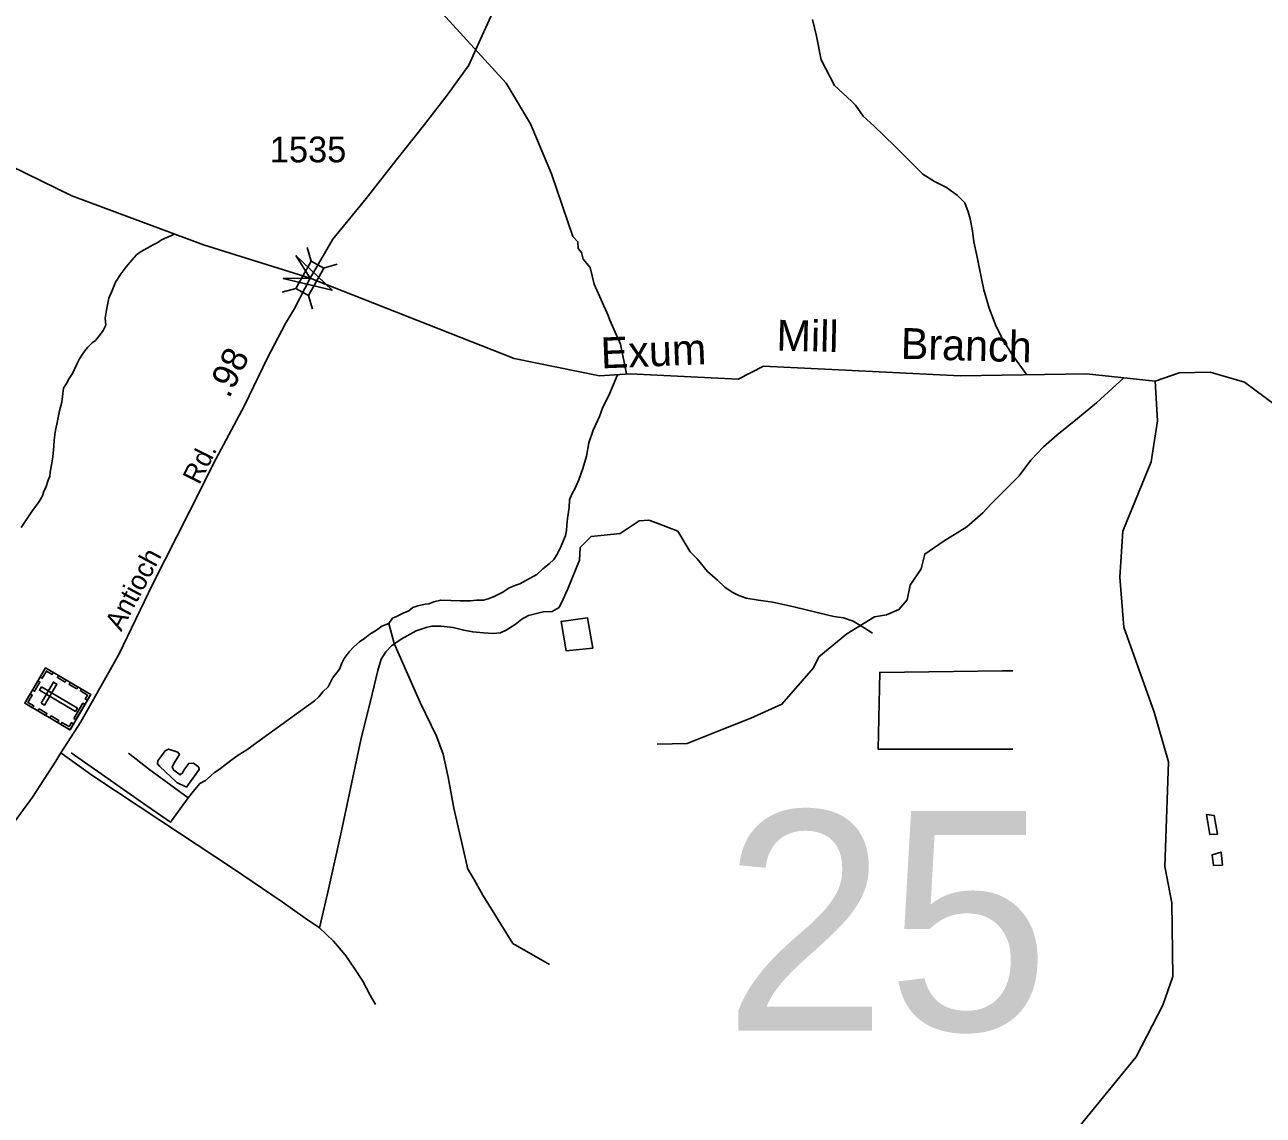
# Model space of a CAD drawing. Extents: x 2206922 to 2357709, y 510027 to 673830.
# Drawn here: x 2331021 to 2337037, y 624051 to 629347 of the extents above; entities that cross this region are included whole.
import ezdxf

# ---------------------------------------------------------------- set-up
doc = ezdxf.new("R2010")
doc.units = 0
for name, color, linetype in [('Exist Cultural Cemetery CELL', 7, 'Continuous'), ('Exist Hydrographic Creek Single Shore', 7, 'Continuous'), ('Exist Hydrographic Creek Single Shore Label', 7, 'Continuous'), ('Exist Hydrographic Misc Water Feature', 7, 'Continuous'), ('Exist Road Non-System Type 51', 7, 'Continuous'), ('Exist Road Secondary Mileage Hundredths English Label', 7, 'Continuous'), ('Exist Road Secondary Structure Standard Bridge Attributed CELL', 7, 'Continuous'), ('Exist Road Secondary Structure Standard Bridge CELL', 7, 'Continuous'), ('Exist Road Secondary Structure Standard Bridge Number Label', 7, 'Continuous'), ('Exist Road Secondary Type 51 Attributed', 7, 'Continuous'), ('Exist Road Secondary Type 51 Label', 7, 'Continuous'), ('Exist Road Secondary Type 51 Number Label', 7, 'Continuous')]:
    doc.layers.add(name, color=color, linetype=linetype)

msp = doc.modelspace()

# ---------------------------------------------------------------- linework, layer by layer
at = {"layer": 'Exist Cultural Cemetery CELL'}
for points in [[(2331021.5, 626051.8), (2331122.4, 626223.4), (2331341.9, 626094.3), (2331241, 625922.7)], [(2331159.8, 626201.5), (2331154.1, 626191.7), (2331126.3, 626208.1), (2331105.8, 626173.1), (2331096.2, 626178.7), (2331122.5, 626223.5)], [(2331217, 626154.6), (2331179.7, 626176.6), (2331185.5, 626186.4), (2331222.8, 626164.4)], [(2331059, 626115.7), (2331085.3, 626160.3), (2331095.1, 626154.6), (2331068.9, 626109.9)], [(2331102, 626130.9), (2331092.5, 626114.8), (2331267.3, 626012), (2331276.8, 626028.1)], [(2331100.8, 626052.5), (2331116.9, 626043), (2331176.6, 626144.5), (2331160.5, 626154)], [(2331273.8, 626121.2), (2331236.5, 626143.1), (2331242.3, 626153), (2331279.6, 626131)], [(2331058.8, 626029.9), (2331064.6, 626039.7), (2331036.8, 626056), (2331057.4, 626090.9), (2331047.8, 626096.6), (2331021.5, 626051.8)], [(2331325.1, 626065.8), (2331315.2, 626071.6), (2331326.3, 626090.6), (2331291.5, 626111.1), (2331297.1, 626120.7), (2331341.9, 626094.3)], [(2331122.7, 625992.3), (2331085.4, 626014.2), (2331091.2, 626024), (2331128.5, 626002.1)], [(2331260.2, 625978.1), (2331303.2, 626051.2), (2331313, 626045.4), (2331270, 625972.3)], [(2331180.6, 625958.2), (2331143.3, 625980.1), (2331149.1, 625989.9), (2331186.4, 625968)], [(2331257.7, 625951.3), (2331247.8, 625957.1), (2331236.6, 625938.1), (2331201.8, 625958.6), (2331196.1, 625949), (2331240.9, 625922.7)]]:
    msp.add_lwpolyline(points, close=True, dxfattribs=at)
at = {"layer": 'Exist Hydrographic Creek Single Shore'}
for points in [[(2336512.3, 627616), (2336629.4, 627656.8), (2336779.5, 627659.6), (2336946.4, 627610.6), (2337097.3, 627498.6), (2337265.5, 627357.7), (2337399.4, 627300.8), (2337782.4, 627322.8), (2338139.4, 627419.3), (2338479.4, 627570.9), (2338858.5, 627927.6), (2338981.3, 628093.3), (2339154.4, 628195.5), (2339822.1, 628333.3), (2340008.4, 628372.2), (2340234.4, 628475.5), (2341076.4, 629087.2), (2341291.5, 629204.2), (2341440.5, 629272.6)], [(2333961.3, 627650.7), (2333813.1, 627642.2), (2333397.9, 627726.5), (2332407, 628115.8), (2331888.8, 628277.4), (2331249.2, 628515.4), (2330797.3, 628736.6), (2330354.4, 628856.5), (2329612.3, 628915.1), (2328989.7, 628828.8), (2328450.4, 628804.1)], [(2333961.3, 627650.7), (2334486.1, 627625.2), (2334608.9, 627688.8), (2335040.6, 627667.6)], [(2336512.3, 627616), (2336179.3, 627651.7), (2335565.5, 627642.2), (2335040.6, 627667.6)], [(2335746.4, 623492.6), (2335951.5, 623776.6), (2336066.3, 623902.7), (2336419.4, 624333.7), (2336549.4, 624585.2), (2336597.4, 624724.9), (2336593.3, 625082.5), (2336558.4, 625258.2), (2336576.5, 625767.7), (2336507.4, 626007.8), (2336360.4, 626421.9), (2336341.3, 626663.9), (2336355.4, 626887.6), (2336492.4, 627224.6), (2336523.4, 627422.8), (2336512.3, 627616)]]:
    msp.add_lwpolyline(points, dxfattribs=at)
at = {"layer": 'Exist Hydrographic Misc Water Feature'}
for points in [[(2333944.9, 627651.4), (2333914.3, 627796.3), (2333862.4, 627912.3), (2333854.4, 627934.9), (2333786.3, 628086.4), (2333768.3, 628167.8), (2333734.3, 628209.1), (2333726.3, 628241.5), (2333709.2, 628260.5), (2333708.4, 628293.3), (2333683.4, 628318.6), (2333580.3, 628622.9), (2333477.3, 628864.9), (2333359.4, 629063.5), (2332996.3, 629459), (2332903.4, 629583.3), (2332843.3, 629715.4), (2332807.4, 629966.6), (2332787.2, 630200.4)], [(2334847.8, 629373.1), (2334867.6, 629291.4), (2334890.1, 629175.9), (2334954.8, 629051.9), (2335036.5, 628975.9), (2335056.2, 628956.2)], [(2335056.2, 628956.2), (2335094.2, 628903.6), (2335146.7, 628854.3), (2335245.7, 628759.6), (2335383.3, 628621.3), (2335439.9, 628586), (2335498.1, 628557), (2335552.7, 628517.5), (2335587.1, 628481.9), (2335603.1, 628438.1), (2335614.2, 628404), (2335624.4, 628346.5), (2335631.2, 628292.3), (2335645.8, 628226.5), (2335656.6, 628168.9), (2335680, 628059.2), (2335705, 627969.8), (2335740.1, 627881.8), (2335772.9, 627818.5), (2335815.5, 627747.2), (2335889, 627647.2)], [(2331004.3, 626905.5), (2331055.4, 626983.3), (2331091.5, 627031.2), (2331107.7, 627059.2), (2331113.1, 627081.5), (2331122.9, 627099.5), (2331134.8, 627135.4), (2331142.6, 627153.7), (2331144.2, 627173.7), (2331151.8, 627209.5), (2331157.4, 627247.6), (2331163.1, 627299.9), (2331164.5, 627329.6), (2331168.4, 627367.6), (2331181.6, 627431.7), (2331189.2, 627471.9), (2331200.8, 627514), (2331206.2, 627556.2), (2331210.1, 627581.9), (2331223.4, 627604.2), (2331237.3, 627628.5), (2331253.1, 627652.5), (2331274.5, 627698.8), (2331286.6, 627725), (2331302.1, 627747), (2331317.7, 627769.4), (2331327.8, 627781.2), (2331349.3, 627801.5), (2331365.5, 627813.7), (2331377, 627829.8), (2331389.1, 627843.7), (2331402.8, 627862), (2331414.3, 627888.2), (2331412, 627922.2), (2331417.8, 627960.3), (2331423.5, 627986.2), (2331429.3, 628018.2), (2331442.6, 628048.2), (2331462.3, 628096.8), (2331489.8, 628138.9), (2331513.3, 628171), (2331541.2, 628203.3), (2331564.6, 628229.8), (2331586.5, 628246), (2331616.5, 628262.2), (2331642.1, 628276.5), (2331667.9, 628288.9), (2331685.6, 628302.9), (2331747.9, 628329.9)], [(2332429.2, 626062.8), (2332449.1, 626082.7), (2332469, 626106.5), (2332495.1, 626130.6), (2332516.3, 626172.8), (2332549.9, 626217.3), (2332561.4, 626245.5), (2332573.5, 626269.3), (2332597, 626301.8), (2332619, 626325.7), (2332646.5, 626350.4), (2332672.3, 626368.3), (2332697.9, 626386.8), (2332729.7, 626407.2), (2332755.3, 626425.2), (2332789.2, 626439.6), (2332806.9, 626464.5), (2332826.8, 626472.5), (2332858.6, 626488.4), (2332886.4, 626500.3), (2332906.3, 626516.2), (2332930.1, 626524.2), (2332965.9, 626532.1), (2332984.2, 626533.9), (2333008, 626544.1), (2333042.2, 626552.4), (2333090.4, 626550.8), (2333135.9, 626549.2), (2333186.2, 626549.8), (2333215.9, 626552.2), (2333249.9, 626552.7), (2333271.9, 626558.8), (2333301.6, 626569.3), (2333343.6, 626591.8), (2333373.4, 626612), (2333407.2, 626624.4), (2333425.2, 626632.2), (2333458.9, 626648.7), (2333508.7, 626677.3), (2333538.2, 626703.7), (2333567.8, 626728), (2333591.3, 626750.4), (2333605.3, 626772.2), (2333625.2, 626810.6), (2333648.1, 626866.7), (2333652.2, 626890.9), (2333654.1, 626917), (2333657.6, 626948.8), (2333662.9, 626980.9), (2333665, 627002.9), (2333666.6, 627038.8), (2333678.1, 627067.1), (2333695.7, 627099.3), (2333713.1, 627137.2), (2333732.8, 627191.4), (2333750, 627251.7), (2333761.5, 627315.7), (2333782.9, 627377.7), (2333812.2, 627444.3), (2333829.6, 627490.3), (2333859.1, 627546.7), (2333900.9, 627647.2)], [(2335014.6, 626388), (2335149.2, 626470.5), (2335206.6, 626481.3), (2335267.6, 626506.4), (2335307.1, 626553.1), (2335321.4, 626624.9), (2335375.2, 626703.9), (2335393.2, 626775.7), (2335482.9, 626836.7), (2335597.7, 626908.5), (2335675.3, 626975.8), (2335716.1, 627019.9), (2335851, 627155.8), (2335908, 627232.4), (2335969.3, 627297), (2336034.3, 627353.7), (2336135.4, 627435), (2336226.5, 627510.1), (2336359.8, 627632.4)], [(2333570.1, 624782.1), (2333391.2, 624885.5), (2333246.3, 625119), (2333205, 625191.6), (2333172, 625248.5), (2333170.2, 625260.5), (2333105, 625541.8), (2333077.2, 625692.9), (2333053.3, 625804.3), (2333021.5, 625891.8), (2332942, 626054.8), (2332814.8, 626341.2), (2332789.2, 626439.6)], [(2333755.3, 626466.9), (2333780.4, 626319.8), (2333651.2, 626305.4), (2333626.1, 626449), (2333755.3, 626466.9)], [(2334092.5, 625853.1), (2334239.6, 625856.7), (2334408.3, 625924.9), (2334548.2, 625978.7), (2334698.9, 626046.9), (2334853.2, 626222.8), (2334878.3, 626276.7), (2335014.6, 626388)], [(2335769.9, 626208.5), (2335174.3, 626201.3), (2335167.1, 625827.9), (2335820.1, 625827.9)], [(2335769.9, 626208.5), (2335820.1, 626208.5)], [(2332100.4, 625825.6), (2332147.8, 625861.6), (2332429.2, 626062.8)], [(2331247.4, 625810.3), (2331614.3, 625553.7), (2331729.6, 625474.1), (2331814.6, 625592), (2331847.3, 625632.8), (2331871.8, 625662.2), (2331899.6, 625676.9), (2331942, 625712.9), (2331971.4, 625734.1), (2332022, 625773.4), (2332058, 625799.5), (2332100.4, 625825.6)], [(2331868.5, 625729.2), (2331806.5, 625644.3), (2331759.1, 625667.1), (2331675.8, 625745.6), (2331666, 625757), (2331667.6, 625771.7), (2331703.6, 625820.7), (2331719.9, 625828.9), (2331764, 625814.2), (2331772.2, 625802.8), (2331754.2, 625771.7), (2331741.1, 625748.8), (2331737.9, 625739), (2331746, 625726), (2331775.4, 625704.7), (2331788.5, 625714.5), (2331793.4, 625726), (2331817.9, 625758.6), (2331840.8, 625760.3), (2331866.9, 625740.7), (2331868.5, 625729.2)], [(2331525.3, 625809), (2331621.9, 625732.5), (2331814.6, 625592)], [(2336798.4, 625505.8), (2336815.2, 625416.1), (2336777.4, 625413.7), (2336761.9, 625511.3), (2336798.4, 625505.8)], [(2336839.4, 625264.5), (2336795.1, 625263.8), (2336788.3, 625316), (2336832.6, 625328.4), (2336839.4, 625264.5)]]:
    msp.add_lwpolyline(points, dxfattribs=at)
at = {"layer": 'Exist Road Non-System Type 51'}
for points in [[(2332452.3, 624960.3), (2332493, 625134.5), (2332559, 625432), (2332653.1, 625874.5), (2332709, 626095.7), (2332736.9, 626210.2), (2332752.2, 626266.1), (2332775.1, 626301.7), (2332803, 626329.7), (2332848.8, 626362.8), (2332922.5, 626403.4), (2332970.8, 626418.7), (2332998.7, 626426.3), (2333044.5, 626426.3), (2333102.9, 626418.7), (2333153.7, 626406), (2333196.9, 626398.4), (2333250.3, 626393.3), (2333296.1, 626390.7), (2333331.6, 626393.3), (2333359.6, 626406), (2333402.8, 626434), (2333435.8, 626459.4), (2333468.9, 626477.2), (2333540, 626495), (2333583.2, 626497.5), (2333616.3, 626516.6), (2333636.9, 626556.7), (2333658.4, 626606.9), (2333715.8, 626746.9), (2333719.4, 626808), (2333773.2, 626861.8), (2333913.1, 626876.2), (2334006.4, 626937.2), (2334053.1, 626940.8), (2334092.5, 626926.4), (2334193, 626887), (2334254.2, 626786.2), (2334287.2, 626753.1), (2334338.1, 626692.1), (2334386.3, 626648.8), (2334421.9, 626615.8), (2334457.5, 626590.4), (2334490.5, 626575.1), (2334526.1, 626562.4), (2334584.6, 626552.2), (2334655.7, 626542), (2334757.4, 626519.1), (2334876.8, 626491.2), (2334950.5, 626473.4), (2334998.8, 626465.7), (2335044.6, 626450.5), (2335098, 626417.4), (2335138.6, 626392)], [(2331197.2, 625810.5), (2331346.8, 625702.8), (2331687.3, 625476.5), (2332030.4, 625250.2), (2332271.9, 625087.4), (2332383.7, 625008.6), (2332452.3, 624960.3)], [(2332452.3, 624960.3), (2332520.9, 624895.4), (2332576.8, 624829.3), (2332622.6, 624763.2), (2332663.2, 624702.1), (2332698.8, 624633.5), (2332724.2, 624587.7)]]:
    msp.add_lwpolyline(points, dxfattribs=at)
at = {"layer": 'Exist Road Secondary Structure Standard Bridge Attributed CELL'}
msp.add_lwpolyline([(2332337.5, 628225.6), (2332514, 628057.4), (2332277, 628114.8), (2332407, 628115.8)], close=True, dxfattribs=at)
at = {"layer": 'Exist Road Secondary Structure Standard Bridge CELL'}
for p, q in [((2332412.1, 628198.4), (2332393.3, 628264.8)), ((2332472.4, 628164.8), (2332538.8, 628183.7)), ((2332271.9, 628047.8), (2332338.3, 628066.6)), ((2332418.8, 627965.9), (2332399.9, 628032.2))]:
    msp.add_line(p, q, dxfattribs=at)
msp.add_lwpolyline([(2332338.3, 628066.6), (2332411.8, 628198.6), (2332473.5, 628164.2), (2332399.9, 628032.2)], close=True, dxfattribs=at)
at = {"layer": 'Exist Road Secondary Type 51 Attributed'}
for points in [[(2333501.5, 629891.7), (2333474.4, 629822.2), (2333408.3, 629676.4), (2333349, 629542.4), (2333293.1, 629405.1), (2333227, 629259.3), (2333177.9, 629150.8), (2333077.9, 629011.8), (2332962.7, 628862.6), (2332825.5, 628689.7), (2332679.8, 628503.2), (2332517.1, 628304.8), (2332407, 628115.8)], [(2332407, 628115.8), (2332330.7, 627969.1), (2332288.4, 627895.4), (2332200.3, 627728.4), (2332088.5, 627497.8), (2331949.5, 627237.6), (2331819.1, 626979.9), (2331642.8, 626632.3), (2331478.5, 626288.2), (2331293.8, 625960.9), (2331197.2, 625810.5), (2331171.8, 625771.1), (2331058.3, 625595.6), (2330940.3, 625433.4)]]:
    msp.add_lwpolyline(points, dxfattribs=at)

# ---------------------------------------------------------------- texts
at = {"layer": 'Exist Hydrographic Creek Single Shore Label'}
for s, rotation, p in [('Mill', 358.71373, (2334671.6, 627764.3)), ('Branch', 358.36446, (2335275, 627724.9)), ('Exum', 2.32703, (2333821.8, 627677.6))]:
    msp.add_text(s, height=150, rotation=rotation, dxfattribs=at).set_placement(p)
at = {"layer": 'Exist Road Secondary Mileage Hundredths English Label'}
msp.add_text('.98', height=125, rotation=64.12724, dxfattribs=at).set_placement((2332013.9, 627528.4))
at = {"layer": 'Exist Road Secondary Structure Standard Bridge Number Label'}
msp.add_text('25', height=1066.27, dxfattribs=at).set_placement((2334415, 624462))
at = {"layer": 'Exist Road Secondary Type 51 Label'}
for s, rotation, p in [('Rd.', 63.36756, (2331868.5, 627109.1)), ('Antioch', 62.04948, (2331490.1, 626396.5))]:
    msp.add_text(s, height=95, rotation=rotation, dxfattribs=at).set_placement(p)
at = {"layer": 'Exist Road Secondary Type 51 Number Label'}
msp.add_text('1535', height=125, dxfattribs=at).set_placement((2332211.3, 628678.7))

doc.saveas('drawing.dxf')
